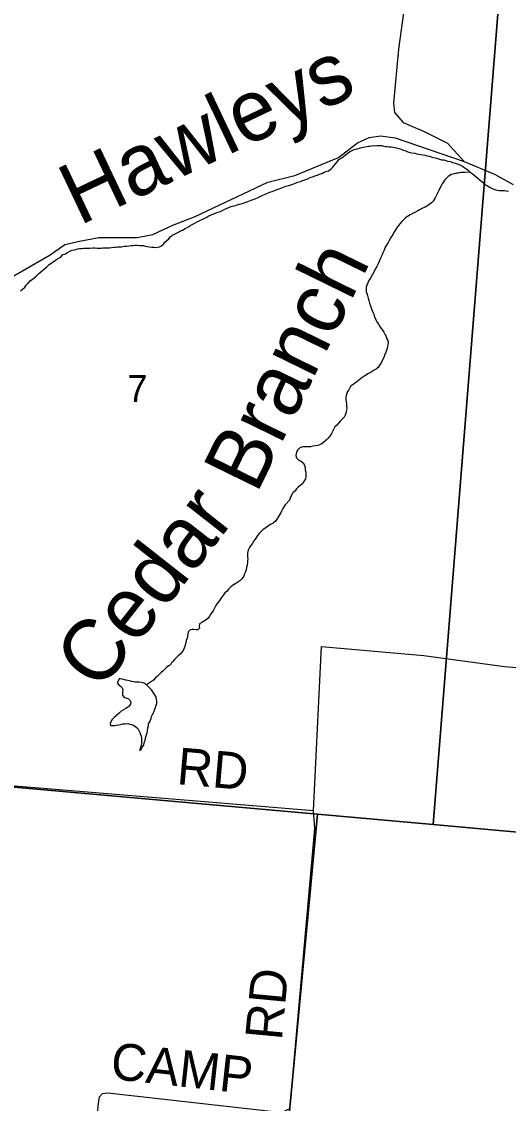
# Model space of a CAD drawing. Extents: x 0 to 1064, y 0 to 440.
# Drawn here: x 318.26 to 330.3, y 239.46 to 266.19 of the extents above; entities that cross this region are included whole.
import ezdxf

# ---------------------------------------------------------------- set-up
doc = ezdxf.new("R2010")
doc.units = 0
for name, color, linetype in [('GM_X_County_Road', 7, 'Continuous'), ('GM_X_Minor_Lake', 7, 'Continuous'), ('GM_X_Minor_River', 7, 'Continuous'), ('GM_X_Minor_River_Text', 7, 'Continuous'), ('GM_X_Section', 7, 'Continuous'), ('GM_X_Section_Text', 7, 'Continuous'), ('GM_X_Township_Road', 7, 'Continuous'), ('GM_X_Township_Road_Text', 7, 'Continuous')]:
    doc.layers.add(name, color=color, linetype=linetype)

msp = doc.modelspace()

# ---------------------------------------------------------------- linework, layer by layer
at = {"layer": 'GM_X_County_Road'}
msp.add_lwpolyline([(317.537, 259.602), (318.967, 260.427), (319.331, 260.68), (319.692, 260.766), (320.173, 260.852), (321.117, 260.856), (321.508, 260.929), (321.997, 261.156), (322.553, 261.373), (324.35, 262.217), (325.015, 262.384), (326.096, 262.83), (326.569, 263.191), (326.853, 263.324), (327.14, 263.363), (327.501, 263.316), (329.205, 262.732), (329.952, 262.415), (330.415, 262.166)], dxfattribs=at)
at = {"layer": 'GM_X_Minor_Lake'}
for points in [[(320.684, 249.954), (320.627, 249.846), (320.668, 249.802), (320.71, 249.765), (320.752, 249.728), (320.763, 249.685), (320.756, 249.624), (320.754, 249.545), (320.795, 249.489), (320.85, 249.476), (320.904, 249.451), (320.946, 249.414), (320.963, 249.365), (320.95, 249.322), (320.925, 249.268), (320.881, 249.238), (320.838, 249.215), (320.782, 249.179), (320.727, 249.144), (320.671, 249.096), (320.609, 249.042), (320.552, 248.988), (320.503, 248.941), (320.471, 248.886), (320.452, 248.844), (320.457, 248.795), (320.499, 248.795), (320.566, 248.793), (320.609, 248.799), (320.664, 248.81), (320.707, 248.821), (320.762, 248.832), (320.824, 248.837), (320.885, 248.842), (320.939, 248.829), (320.982, 248.816), (321.042, 248.791), (321.096, 248.753), (321.138, 248.716), (321.161, 248.667), (321.185, 248.618), (321.202, 248.575), (321.219, 248.532), (321.225, 248.489), (321.224, 248.446), (321.228, 248.355), (321.214, 248.301), (321.194, 248.228), (321.175, 248.179), (321.224, 248.215), (321.25, 248.263), (321.282, 248.311), (321.295, 248.366), (321.315, 248.433), (321.335, 248.511), (321.348, 248.566), (321.362, 248.614), (321.375, 248.663), (321.383, 248.736), (321.396, 248.79), (321.403, 248.833), (321.435, 248.887), (321.461, 248.966), (321.474, 249.014), (321.5, 249.069), (321.538, 249.141), (321.545, 249.183), (321.571, 249.238), (321.59, 249.298), (321.603, 249.341), (321.604, 249.383), (321.6, 249.45), (321.577, 249.512), (321.542, 249.573), (321.506, 249.629), (321.471, 249.678), (321.351, 249.802)], [(321.351, 249.802), (321.303, 249.833), (321.261, 249.846), (321.219, 249.859), (321.164, 249.866), (321.115, 249.867), (321.072, 249.868), (321.03, 249.869), (320.975, 249.882), (320.927, 249.895), (320.884, 249.902), (320.835, 249.915), (320.787, 249.934), (320.738, 249.941), (320.684, 249.954)]]:
    msp.add_lwpolyline(points, dxfattribs=at)
at = {"layer": 'GM_X_Minor_River'}
for points in [[(324.4, 261.97), (324.48, 261.999), (324.554, 262.028), (324.634, 262.057), (324.714, 262.086), (324.794, 262.121), (324.868, 262.138), (324.966, 262.173), (325.009, 262.184), (325.052, 262.202), (325.095, 262.219), (325.157, 262.236), (325.206, 262.26), (325.261, 262.277), (325.335, 262.306), (325.397, 262.335), (325.477, 262.358), (325.538, 262.381), (325.581, 262.393), (325.624, 262.416), (325.686, 262.433), (325.729, 262.457), (325.791, 262.48), (325.846, 262.503), (325.908, 262.545), (325.951, 262.581), (325.989, 262.629), (326.027, 262.677), (326.071, 262.731), (326.102, 262.779), (326.176, 262.82), (326.22, 262.856), (326.282, 262.903), (326.325, 262.939), (326.381, 262.975), (326.437, 263.004), (326.486, 263.027), (326.529, 263.033), (326.615, 263.062), (326.67, 263.079), (326.713, 263.084), (326.756, 263.096), (326.829, 263.106), (326.872, 263.112), (326.915, 263.117), (326.97, 263.122), (327.013, 263.121), (327.056, 263.127), (327.111, 263.126), (327.159, 263.125), (327.208, 263.112), (327.256, 263.105), (327.305, 263.104), (327.354, 263.097), (327.403, 263.09), (327.451, 263.083), (327.53, 263.069), (327.585, 263.056), (327.645, 263.037), (327.7, 263.011), (327.76, 262.992), (327.815, 262.967), (327.863, 262.954), (327.905, 262.941), (327.991, 262.933), (328.033, 262.92), (328.076, 262.913), (328.137, 262.906), (328.185, 262.899), (328.24, 262.886), (328.288, 262.873), (328.337, 262.86), (328.385, 262.847), (328.458, 262.827), (328.519, 262.814), (328.573, 262.794), (328.64, 262.775), (328.701, 262.768), (328.749, 262.755), (328.804, 262.735), (328.865, 262.728), (328.913, 262.709), (328.955, 262.696), (329.01, 262.683), (329.052, 262.664), (329.113, 262.638), (329.185, 262.601), (329.233, 262.563), (329.293, 262.526), (329.353, 262.47), (329.401, 262.432), (329.443, 262.401), (329.503, 262.351), (329.545, 262.32), (329.598, 262.27), (329.64, 262.233), (329.688, 262.196), (329.736, 262.152), (329.778, 262.127), (329.82, 262.102), (329.893, 262.064)], [(329.353, 262.47), (329.212, 262.46), (329.17, 262.461), (329.115, 262.456), (329.059, 262.445), (329.011, 262.439), (328.955, 262.428), (328.894, 262.411), (328.851, 262.388), (328.807, 262.358), (328.764, 262.322), (328.726, 262.28), (328.695, 262.226), (328.663, 262.178), (328.631, 262.112), (328.606, 262.069), (328.58, 262.015), (328.542, 261.949), (328.51, 261.883), (328.485, 261.834), (328.459, 261.792), (328.434, 261.75), (328.396, 261.708), (328.334, 261.661), (328.285, 261.631), (328.241, 261.601), (328.174, 261.578), (328.1, 261.537), (328.056, 261.513), (327.97, 261.466), (327.927, 261.443), (327.871, 261.413), (327.803, 261.372), (327.753, 261.336), (327.704, 261.289), (327.666, 261.247), (327.616, 261.193), (327.566, 261.127), (327.534, 261.085), (327.509, 261.043), (327.484, 261), (327.439, 260.928), (327.395, 260.856), (327.35, 260.778), (327.325, 260.729), (327.287, 260.663), (327.255, 260.615), (327.223, 260.543), (327.191, 260.476), (327.165, 260.41), (327.146, 260.361), (327.12, 260.301), (327.094, 260.241), (327.069, 260.186), (327.049, 260.138), (327.005, 260.066), (326.979, 260.011), (326.935, 259.939), (326.897, 259.867), (326.865, 259.813), (326.833, 259.758), (326.814, 259.71), (326.789, 259.668), (326.782, 259.625), (326.78, 259.565), (326.785, 259.522), (326.796, 259.467), (326.814, 259.418), (326.83, 259.357), (326.847, 259.296), (326.864, 259.234), (326.887, 259.167), (326.916, 259.087), (326.933, 259.038), (326.962, 258.983), (326.979, 258.916), (326.996, 258.873), (327.02, 258.818), (327.049, 258.768), (327.084, 258.707), (327.12, 258.657), (327.155, 258.602), (327.191, 258.553), (327.214, 258.51), (327.255, 258.448), (327.279, 258.405), (327.296, 258.35), (327.313, 258.307), (327.324, 258.252), (327.317, 258.209), (327.31, 258.161), (327.297, 258.119), (327.283, 258.064), (327.264, 258.016), (327.244, 257.961), (327.225, 257.913), (327.206, 257.871), (327.174, 257.816), (327.161, 257.768), (327.129, 257.726), (327.104, 257.684)], [(319.042, 260.254), (319.098, 260.29), (319.148, 260.325), (319.203, 260.361), (319.247, 260.39), (319.284, 260.432), (319.346, 260.45), (319.395, 260.485), (319.457, 260.514), (319.512, 260.538), (319.561, 260.549), (319.604, 260.56), (319.647, 260.572), (319.696, 260.577), (319.751, 260.582), (319.8, 260.587), (319.849, 260.586), (319.898, 260.592), (319.947, 260.591), (320.02, 260.595), (320.075, 260.594), (320.13, 260.593), (320.172, 260.593), (320.227, 260.592), (320.27, 260.597), (320.331, 260.596), (320.374, 260.601), (320.435, 260.6), (320.484, 260.605), (320.539, 260.61), (320.582, 260.616), (320.631, 260.621), (320.679, 260.626), (320.722, 260.625), (320.765, 260.63), (320.808, 260.636), (320.863, 260.641), (320.912, 260.646), (320.973, 260.651), (321.016, 260.656), (321.065, 260.662), (321.119, 260.661), (321.18, 260.659), (321.223, 260.653), (321.278, 260.652), (321.32, 260.639), (321.369, 260.632), (321.412, 260.625), (321.478, 260.617), (321.533, 260.61), (321.588, 260.609), (321.631, 260.615), (321.674, 260.626), (321.717, 260.65), (321.767, 260.691), (321.804, 260.739), (321.854, 260.781), (321.898, 260.817), (321.935, 260.865), (321.979, 260.9), (322.022, 260.93), (322.072, 260.954), (322.127, 260.977), (322.177, 261.006), (322.238, 261.036), (322.306, 261.077), (322.368, 261.112), (322.417, 261.142), (322.479, 261.177), (322.541, 261.207), (322.603, 261.236), (322.67, 261.271), (322.744, 261.306), (322.794, 261.33), (322.843, 261.359), (322.893, 261.389), (322.948, 261.412), (323.016, 261.441), (323.071, 261.459), (323.114, 261.476), (323.176, 261.499), (323.238, 261.529), (323.287, 261.552), (323.348, 261.575), (323.398, 261.599), (323.447, 261.616), (323.508, 261.633), (323.551, 261.645), (323.594, 261.656), (323.649, 261.673), (323.717, 261.696), (323.815, 261.725), (323.858, 261.743), (323.938, 261.772), (324.012, 261.801), (324.092, 261.836), (324.142, 261.859), (324.21, 261.894), (324.283, 261.923), (324.327, 261.941), (324.4, 261.97)], [(329.893, 262.064), (329.935, 262.045), (329.99, 262.032), (330.069, 262.018), (330.142, 262.017), (330.203, 262.016), (330.245, 262.009), (330.3, 261.996)], [(318.233, 259.533), (318.277, 259.568), (318.339, 259.628), (318.377, 259.676), (318.414, 259.718), (318.477, 259.778), (318.533, 259.825), (318.576, 259.855), (318.626, 259.909), (318.682, 259.956), (318.725, 259.992), (318.788, 260.046), (318.837, 260.088), (318.887, 260.129), (318.937, 260.177), (318.993, 260.219), (319.042, 260.254)], [(327.104, 257.684), (327.079, 257.642), (327.035, 257.606), (326.98, 257.577), (326.93, 257.541), (326.88, 257.511), (326.837, 257.488), (326.775, 257.452), (326.72, 257.417), (326.652, 257.369), (326.59, 257.322), (326.54, 257.28), (326.49, 257.245), (326.434, 257.203), (326.391, 257.167), (326.352, 257.089), (326.321, 257.047), (326.302, 256.998), (326.288, 256.95), (326.281, 256.908), (326.28, 256.847), (326.285, 256.792), (326.296, 256.737), (326.295, 256.688), (326.3, 256.645), (326.299, 256.597), (326.286, 256.554), (326.279, 256.512), (326.259, 256.464), (326.234, 256.415), (326.19, 256.361), (326.146, 256.32), (326.096, 256.266), (326.052, 256.218), (326.009, 256.17), (325.971, 256.11), (325.945, 256.055), (325.92, 256.013), (325.881, 255.941), (325.838, 255.893), (325.794, 255.845), (325.732, 255.791), (325.682, 255.75), (325.626, 255.726), (325.583, 255.715), (325.528, 255.704), (325.461, 255.693), (325.406, 255.682), (325.363, 255.676), (325.308, 255.677), (325.265, 255.678), (325.223, 255.679), (325.18, 255.674), (325.13, 255.644), (325.093, 255.602), (325.061, 255.548), (325.048, 255.506), (325.041, 255.463), (325.058, 255.408), (325.1, 255.365), (325.142, 255.34), (325.184, 255.314), (325.226, 255.283), (325.255, 255.228), (325.272, 255.167), (325.277, 255.112), (325.288, 255.057), (325.287, 254.99), (325.291, 254.935), (325.278, 254.893), (325.24, 254.82), (325.208, 254.766), (325.153, 254.725), (325.103, 254.683), (325.059, 254.641), (325.015, 254.581), (324.972, 254.545), (324.914, 254.437), (324.888, 254.358), (324.782, 254.25), (324.744, 254.196), (324.719, 254.154), (324.687, 254.094), (324.668, 254.052), (324.642, 254.003), (324.617, 253.961), (324.573, 253.889), (324.529, 253.835), (324.479, 253.793), (324.417, 253.758), (324.349, 253.716), (324.299, 253.681), (324.237, 253.633), (324.175, 253.58), (324.138, 253.538), (324.094, 253.49), (324.069, 253.448), (324.037, 253.4), (323.999, 253.345), (323.967, 253.291), (323.924, 253.237)], [(323.924, 253.237), (323.898, 253.189), (323.873, 253.141), (323.859, 253.092), (323.846, 253.05), (323.845, 252.995), (323.85, 252.952), (323.855, 252.91), (323.848, 252.861), (323.847, 252.819), (323.84, 252.758), (323.826, 252.697), (323.813, 252.643), (323.799, 252.594), (323.774, 252.54), (323.754, 252.485), (323.704, 252.419), (323.66, 252.371), (323.61, 252.336), (323.561, 252.306), (323.474, 252.253), (323.431, 252.217), (323.381, 252.164), (323.343, 252.115), (323.287, 252.068), (323.256, 252.02), (323.206, 251.96), (323.136, 251.857), (323.092, 251.804), (323.067, 251.761), (323.041, 251.707), (322.997, 251.623), (322.94, 251.551), (322.908, 251.496), (322.871, 251.448), (322.821, 251.401), (322.759, 251.365), (322.716, 251.342), (322.66, 251.306), (322.653, 251.239), (322.658, 251.197), (322.62, 251.155), (322.578, 251.161), (322.523, 251.162), (322.48, 251.163), (322.431, 251.158), (322.381, 251.11), (322.368, 251.05), (322.36, 250.995), (322.353, 250.953), (322.328, 250.892), (322.32, 250.837), (322.307, 250.789), (322.294, 250.747), (322.281, 250.704), (322.255, 250.65), (322.224, 250.608), (322.18, 250.56), (322.136, 250.518), (322.086, 250.464), (322.043, 250.422), (322.011, 250.38), (321.967, 250.339), (321.942, 250.296), (321.893, 250.267), (321.843, 250.225), (321.799, 250.189), (321.762, 250.147), (321.712, 250.106), (321.675, 250.064), (321.625, 250.016), (321.575, 249.968), (321.525, 249.914), (321.351, 249.802)]]:
    msp.add_lwpolyline(points, dxfattribs=at)
at = {"layer": 'GM_X_Section'}
for points in [[(313.894, 268.25), (330.081, 266.899), (328.44, 246.351), (325.578, 246.6), (312.147, 247.8)], [(312.147, 247.8), (325.578, 246.6), (323.945, 229.294), (307.602, 230.968), (309.214, 248.091)]]:
    msp.add_lwpolyline(points, close=True, dxfattribs=at)
for points in [[(332.166, 246.007), (328.44, 246.351), (330.081, 266.899)], [(323.945, 229.294), (325.578, 246.6), (328.44, 246.351), (332.166, 246.007), (331.928, 245.908), (331.737, 245.73), (331.644, 245.283), (331.532, 244.776), (331.449, 244.517), (331.396, 244.215), (331.272, 243.399), (331.213, 242.8), (331.214, 242.146), (331.218, 241.34), (331.268, 241.03), (331.32, 240.914), (331.51, 240.705), (331.837, 240.342), (331.991, 240.115), (332.183, 239.663), (332.355, 239.079)]]:
    msp.add_lwpolyline(points, dxfattribs=at)
at = {"layer": 'GM_X_Township_Road'}
for points in [[(314.203, 270.925), (321.865, 270.203), (322.001, 270.185), (322.203, 270.235), (322.726, 270.555), (322.879, 270.587), (323.072, 270.576), (325.068, 270.391), (325.904, 270.196), (327.633, 269.712), (327.85, 269.608), (327.949, 269.406), (328.014, 268.683), (327.578, 265.504), (327.46, 264.176), (327.48, 263.943), (327.693, 263.694), (328.214, 263.47), (328.789, 263.183), (329.205, 262.732)], [(325.478, 246.692), (325.677, 250.745), (328.203, 250.526), (330.201, 250.253), (330.615, 250.221), (331.695, 250.7), (332.297, 251.361), (332.713, 251.611), (333.319, 251.506), (333.513, 251.528), (333.594, 251.716), (334.103, 252.129), (334.725, 252.862), (335.136, 253.75), (335.269, 254.69), (334.975, 256.449), (334.992, 257.001)], [(309.202, 248.038), (325.478, 246.692)], [(325.494, 246.061), (325.511, 246.256), (325.478, 246.692)], [(318.423, 230.332), (318.793, 234.247), (318.856, 234.404), (319.013, 234.428), (319.476, 234.381), (319.614, 234.381), (319.673, 234.632), (320.162, 239.456), (320.191, 239.614), (320.262, 239.696), (320.391, 239.716), (324.572, 239.249), (324.753, 239.264), (324.898, 239.331), (324.914, 239.488), (325.494, 246.061)]]:
    msp.add_lwpolyline(points, dxfattribs=at)

# ---------------------------------------------------------------- texts
at = {"layer": 'GM_X_Minor_River_Text'}
for s, height, rotation, p in [('Hawleys', 1.5151, 25.3984, (319.685, 261.136)), ('Branch', 1.5152, 63.9365, (324.07, 254.491)), ('Cedar', 1.5152, 51.8791, (320.179, 249.595))]:
    msp.add_text(s, height=height, rotation=rotation, dxfattribs=at).set_placement(p)
at = {"layer": 'GM_X_Section_Text'}
msp.add_text('7', height=0.67, rotation=0, dxfattribs=at).set_placement((320.876, 256.786))
at = {"layer": 'GM_X_Township_Road_Text'}
for s, rotation, p in [('RD', 355.0719, (322.08, 247.346)), ('RD', 84.5841, (324.694, 240.997)), ('CAMP', 353.7129, (320.435, 240.065))]:
    msp.add_text(s, height=0.9091, rotation=rotation, dxfattribs=at).set_placement(p)

doc.saveas('drawing.dxf')
